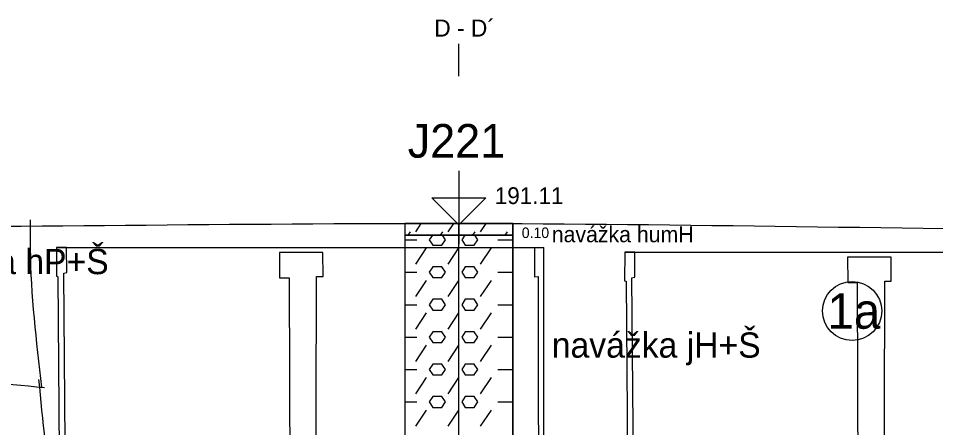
# Model space of a CAD drawing. Extents: x 3042 to 4120, y 576 to 2694.
# Drawn here: x 3337.66 to 3376.49, y 1868.58 to 1885.89 of the extents above; entities that cross this region are included whole.
import ezdxf

# ---------------------------------------------------------------- set-up
doc = ezdxf.new("R2010")
doc.units = 0
for name, color, linetype in [('15', 7, 'Continuous'), ('16', 7, 'Continuous'), ('17', 7, 'Continuous'), ('18', 7, 'Continuous'), ('22', 7, 'Continuous'), ('51', 7, 'Continuous'), ('52', 7, 'Continuous'), ('53', 7, 'Continuous'), ('56', 7, 'Continuous'), ('nádrže', 7, 'Continuous'), ('rozhraní', 7, 'Continuous')]:
    doc.layers.add(name, color=color, linetype=linetype)

msp = doc.modelspace()

# ---------------------------------------------------------------- linework, layer by layer
at = {"layer": '15'}
msp.add_lwpolyline([(3356.302, 1879.439), (3356.302, 1877.153), (3355.159, 1878.296), (3357.445, 1878.296), (3356.302, 1877.153)], dxfattribs=at)
at = {"layer": '18'}
msp.add_line((3356.302, 1847.215), (3356.302, 1877.217), dxfattribs=at)
at = {"layer": '22'}
msp.add_lwpolyline([(3356.302, 1883.439), (3356.302, 1883.439), (3356.302, 1884.808)], dxfattribs=at)
at = {"layer": '51'}
for p, q in [((3354.155, 1876.717), (3354.255, 1876.866)), ((3354.483, 1876.866), (3354.717, 1877.217)), ((3355.527, 1876.717), (3355.626, 1876.866)), ((3355.855, 1876.866), (3356.089, 1877.217)), ((3356.898, 1876.717), (3356.998, 1876.866)), ((3357.226, 1876.866), (3357.46, 1877.217)), ((3358.27, 1876.717), (3358.369, 1876.866)), ((3354.016, 1876.523), (3354.521, 1876.523)), ((3357.95, 1876.523), (3358.588, 1876.523)), ((3354.483, 1875.495), (3354.94, 1876.18)), ((3355.855, 1875.495), (3356.312, 1876.18)), ((3357.226, 1875.495), (3357.684, 1876.18)), ((3354.016, 1875.152), (3354.521, 1875.152)), ((3357.95, 1875.152), (3358.588, 1875.152)), ((3354.483, 1874.123), (3354.94, 1874.809)), ((3355.855, 1874.123), (3356.312, 1874.809)), ((3357.226, 1874.123), (3357.684, 1874.809)), ((3354.016, 1873.78), (3354.521, 1873.78)), ((3357.95, 1873.78), (3358.588, 1873.78)), ((3354.483, 1872.751), (3354.94, 1873.437)), ((3355.855, 1872.751), (3356.312, 1873.437)), ((3357.226, 1872.751), (3357.684, 1873.437)), ((3354.016, 1872.409), (3354.521, 1872.409)), ((3357.95, 1872.409), (3358.588, 1872.409)), ((3354.483, 1871.38), (3354.94, 1872.066)), ((3355.855, 1871.38), (3356.312, 1872.066)), ((3357.226, 1871.38), (3357.684, 1872.066)), ((3354.016, 1871.037), (3354.521, 1871.037)), ((3357.95, 1871.037), (3358.588, 1871.037)), ((3354.483, 1870.008), (3354.94, 1870.694)), ((3355.855, 1870.008), (3356.312, 1870.694)), ((3357.226, 1870.008), (3357.684, 1870.694)), ((3354.016, 1869.665), (3354.521, 1869.665)), ((3357.95, 1869.665), (3358.588, 1869.665)), ((3354.483, 1868.637), (3354.94, 1869.322)), ((3355.855, 1868.637), (3356.312, 1869.322)), ((3357.226, 1868.637), (3357.684, 1869.322))]:
    msp.add_line(p, q, dxfattribs=at)
for points in [[(3354.016, 1876.717), (3358.588, 1876.717), (3358.588, 1877.217), (3354.016, 1877.217)], [(3354.016, 1867.717), (3358.588, 1867.717), (3358.588, 1876.717), (3354.016, 1876.717)]]:
    msp.add_lwpolyline(points, close=True, dxfattribs=at)
for points in [[(3355.184, 1876.717), (3355.055, 1876.523), (3355.207, 1876.295)], [(3355.207, 1876.295), (3355.588, 1876.295), (3355.741, 1876.523), (3355.612, 1876.717)], [(3356.555, 1876.717), (3356.426, 1876.523), (3356.579, 1876.295)], [(3356.579, 1876.295), (3356.96, 1876.295), (3357.112, 1876.523), (3356.983, 1876.717)], [(3355.207, 1874.923), (3355.588, 1874.923), (3355.741, 1875.152), (3355.588, 1875.38), (3355.207, 1875.38), (3355.055, 1875.152), (3355.207, 1874.923)], [(3356.579, 1874.923), (3356.96, 1874.923), (3357.112, 1875.152), (3356.96, 1875.38), (3356.579, 1875.38), (3356.426, 1875.152), (3356.579, 1874.923)], [(3355.207, 1873.552), (3355.588, 1873.552), (3355.741, 1873.78), (3355.588, 1874.009), (3355.207, 1874.009), (3355.055, 1873.78), (3355.207, 1873.552)], [(3356.579, 1873.552), (3356.96, 1873.552), (3357.112, 1873.78), (3356.96, 1874.009), (3356.579, 1874.009), (3356.426, 1873.78), (3356.579, 1873.552)], [(3355.207, 1872.18), (3355.588, 1872.18), (3355.741, 1872.409), (3355.588, 1872.637), (3355.207, 1872.637), (3355.055, 1872.409), (3355.207, 1872.18)], [(3356.579, 1872.18), (3356.96, 1872.18), (3357.112, 1872.409), (3356.96, 1872.637), (3356.579, 1872.637), (3356.426, 1872.409), (3356.579, 1872.18)], [(3355.207, 1870.808), (3355.588, 1870.808), (3355.741, 1871.037), (3355.588, 1871.266), (3355.207, 1871.266), (3355.055, 1871.037), (3355.207, 1870.808)], [(3356.579, 1870.808), (3356.96, 1870.808), (3357.112, 1871.037), (3356.96, 1871.266), (3356.579, 1871.266), (3356.426, 1871.037), (3356.579, 1870.808)], [(3355.207, 1869.437), (3355.588, 1869.437), (3355.741, 1869.665), (3355.588, 1869.894), (3355.207, 1869.894), (3355.055, 1869.665), (3355.207, 1869.437)], [(3356.579, 1869.437), (3356.96, 1869.437), (3357.112, 1869.665), (3356.96, 1869.894), (3356.579, 1869.894), (3356.426, 1869.665), (3356.579, 1869.437)]]:
    msp.add_lwpolyline(points, dxfattribs=at)
at = {"layer": '53'}
for p, q in [((3354.016, 1877.217), (3358.588, 1877.217)), ((3354.016, 1877.217), (3354.016, 1834.717)), ((3358.588, 1877.217), (3358.588, 1834.717)), ((3354.016, 1876.717), (3358.588, 1876.717))]:
    msp.add_line(p, q, dxfattribs=at)
at = {"layer": '56'}
for p, q in [((3356.302, 1877.598), (3356.302, 1876.836)), ((3355.921, 1877.217), (3356.683, 1877.217)), ((3356.302, 1877.098), (3356.302, 1876.336)), ((3355.921, 1876.717), (3356.683, 1876.717))]:
    msp.add_line(p, q, dxfattribs=at)
at = {"layer": 'nádrže'}
for p, q in [((3339.282, 1876.195), (3359.902, 1876.195)), ((3363.333, 1875.994), (3383.953, 1875.994))]:
    msp.add_line(p, q, dxfattribs=at)
for points in [[(3339.685, 1862.549), (3339.583, 1875.113), (3339.707, 1875.139), (3339.702, 1876.195), (3339.282, 1876.195), (3339.272, 1874.989), (3339.338, 1874.975)], [(3359.92, 1859.923), (3359.902, 1876.195), (3359.502, 1876.184), (3359.503, 1874.962), (3359.657, 1874.966), (3359.671, 1862.414)], [(3350.242, 1857.876), (3350.286, 1874.974), (3350.557, 1874.975), (3350.553, 1875.988), (3348.709, 1875.988), (3348.712, 1874.913), (3349.118, 1874.913), (3349.177, 1858.084)], [(3380.962, 1858.21), (3374.511, 1855.746), (3374.293, 1857.675), (3374.338, 1874.773), (3374.608, 1874.774), (3374.605, 1875.787), (3372.76, 1875.787), (3372.764, 1874.712), (3373.169, 1874.712), (3373.228, 1857.883), (3372.909, 1855.813), (3366.258, 1858.499), (3366.247, 1861.557), (3363.737, 1862.348), (3363.634, 1874.912), (3363.759, 1874.938), (3363.753, 1875.994), (3363.333, 1875.994), (3363.323, 1874.788), (3363.389, 1874.774)], [(3339.338, 1874.975), (3339.443, 1860.073)], [(3363.389, 1874.774), (3363.494, 1859.872), (3365.594, 1859.872), (3365.594, 1856.2), (3371.29, 1854.473), (3371.269, 1852.765), (3369.094, 1852.731), (3369.096, 1849.868), (3371.271, 1849.902), (3371.272, 1849.053), (3371.139, 1849.051), (3371.14, 1848.388), (3375.234, 1848.451), (3375.233, 1849.788), (3375.443, 1849.792), (3375.443, 1849.472), (3375.577, 1849.474), (3375.574, 1854.168), (3381.826, 1856.324)]]:
    msp.add_lwpolyline(points, dxfattribs=at)
at = {"layer": 'rozhraní'}
msp.add_circle((3372.952, 1873.513), 1.25, dxfattribs=at)
for points in [[(3236.452, 1878.417), (3239.095, 1877.105), (3239.244, 1877.105), (3286.672, 1877.617), (3328.072, 1877.067), (3356.302, 1877.217), (3384.922, 1876.917), (3421.522, 1877.717), (3443.804, 1877.717), (3445.36, 1877.717), (3446.602, 1878.817)], [(3338.649, 1870.295), (3338.176, 1876.137), (3338.176, 1877.368)], [(3268.195, 1870.639), (3286.672, 1870.617), (3297.022, 1870.725), (3307.372, 1870.956), (3317.722, 1871.13), (3322.897, 1871.139), (3328.072, 1871.067), (3338.765, 1870.28)], [(3338.519, 1870.62), (3340.209, 1860.35), (3343.457, 1852.81)]]:
    msp.add_spline(points, degree=3, dxfattribs=at)

# ---------------------------------------------------------------- texts
at = {"layer": '16'}
msp.add_text('J221', height=1.4224, dxfattribs=at).set_placement((3354.143, 1879.996))
at = {"layer": '17'}
msp.add_text('191.11', height=0.7112, dxfattribs=at).set_placement((3357.826, 1878.035))
at = {"layer": '22'}
msp.add_text('D - D´', height=0.72, dxfattribs=at).set_placement((3355.266, 1885.118))
at = {"layer": '52'}
for s, height, p in [('0.10', 0.4445, (3358.969, 1876.599)), ('navážka humH', 0.6731, (3360.239, 1876.42)), ('Navážka hP+Š', 1.0668, (3332.009, 1875.07)), ('navážka jH+Š', 1.0668, (3360.239, 1871.539))]:
    msp.add_text(s, height=height, dxfattribs=at).set_placement(p)
at = {"layer": 'rozhraní'}
msp.add_text('1a', height=1.5, dxfattribs=at).set_placement((3371.909, 1872.763))

doc.saveas('drawing.dxf')
